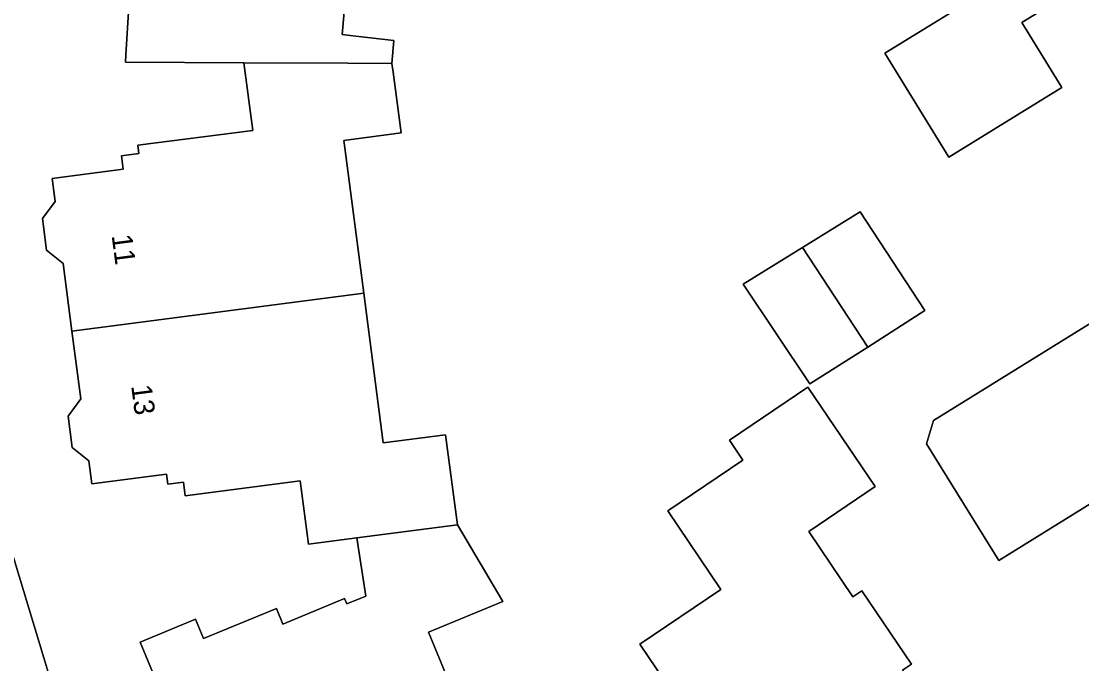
# Model space of a CAD drawing. Extents: x 161347 to 161881, y 382161 to 382804.
# Drawn here: x 161432 to 161483.7, y 382556 to 382587.4 of the extents above; entities that cross this region are included whole.
import ezdxf

# ---------------------------------------------------------------- set-up
doc = ezdxf.new("R2010")
doc.units = 0
for name, color, linetype in [('IMGEO_Erf', 7, 'Continuous'), ('IMGEO_Pand', 7, 'Continuous'), ('IMGEO_Pand_nummerreeks', 7, 'Continuous'), ('IMGEO_Voetpad_open', 7, 'Continuous')]:
    doc.layers.add(name, color=color, linetype=linetype)

msp = doc.modelspace()

# ---------------------------------------------------------------- linework, layer by layer
at = {"layer": 'IMGEO_Erf'}
for points in [[(161428.735, 382591.734), (161428.36, 382584.865), (161428.803, 382579.556), (161430.088, 382568.58), (161430.881, 382563.561), (161434.555, 382551.436), (161439.58, 382538.533), (161443.443, 382529.747), (161448.144, 382527.905), (161467.26, 382540.62), (161483.051, 382550.779), (161500.558, 382562.342), (161504.018, 382564.655), (161506.699, 382576.294), (161505.762, 382577.804), (161500, 382587.3), (161487.262, 382608.293)], [(161447.912, 382589.83), (161447.649, 382586.719), (161448.029, 382586.675), (161448.314, 382586.642), (161450.169, 382586.428), (161450.074, 382585.304), (161450.128, 382584.886), (161450.515, 382581.914), (161447.729, 382581.551), (161447.776, 382581.189), (161448.699, 382574.09), (161449.649, 382566.782), (161452.691, 382567.177), (161453.263, 382562.773), (161455.485, 382559.033), (161451.855, 382557.536), (161453.318, 382553.988)], [(161482.684, 382588.481), (161480.801, 382587.299), (161482.758, 382584.127), (161477.247, 382580.726), (161474.113, 382585.805), (161479.624, 382589.206)], [(161441.131, 382548.96), (161437.791, 382557.057), (161440.49, 382558.17), (161440.88, 382557.227), (161444.444, 382558.697), (161444.756, 382557.938), (161447.761, 382559.177), (161447.868, 382558.919), (161448.792, 382559.303), (161448.364, 382562.14), (161446.003, 382561.834), (161445.601, 382564.928), (161439.988, 382564.199), (161439.902, 382564.858), (161439.138, 382564.759), (161439.073, 382565.26), (161435.429, 382564.786), (161435.284, 382565.898), (161434.474, 382566.559), (161434.276, 382568.086), (161434.891, 382568.931), (161434.46, 382572.238), (161434.03, 382575.545), (161433.222, 382576.187), (161433.02, 382577.744), (161433.637, 382578.57), (161433.491, 382579.69), (161436.966, 382580.142), (161436.881, 382580.795), (161437.721, 382580.904), (161437.669, 382581.309), (161443.282, 382582.039), (161442.854, 382585.342), (161437.068, 382585.372), (161437.089, 382585.703), (161437.241, 382588.078)], [(161485.507, 382564.659), (161479.683, 382561.044), (161476.155, 382566.734), (161476.487, 382567.868), (161487.731, 382574.846)]]:
    msp.add_lwpolyline(points, dxfattribs=at)
for points in [[(161472.92, 382578.057), (161476.073, 382573.238), (161473.284, 382571.46), (161470.462, 382569.661), (161467.213, 382574.536), (161470.104, 382576.32)], [(161467.189, 382565.94), (161466.532, 382566.914), (161470.367, 382569.502), (161473.65, 382564.654), (161470.407, 382562.457), (161472.555, 382559.27), (161472.99, 382559.563), (161475.411, 382555.974), (161474.974, 382555.682), (161477.18, 382552.411), (161476.114, 382551.689), (161476.165, 382551.018), (161474.478, 382549.871), (161473.864, 382550.165), (161472.294, 382549.101), (161472.347, 382548.423), (161470.657, 382547.282), (161470.053, 382547.583), (161468.983, 382546.858), (161462.164, 382556.962), (161466.117, 382559.63), (161463.526, 382563.468)]]:
    msp.add_lwpolyline(points, close=True, dxfattribs=at)
at = {"layer": 'IMGEO_Pand'}
for points in [[(161446.135, 382594.214), (161433.704, 382595.272), (161433.628, 382594.381), (161432.822, 382594.003), (161432.685, 382592.387), (161433.399, 382591.89), (161433.105, 382588.429), (161437.241, 382588.078), (161437.089, 382585.703), (161437.068, 382585.372), (161442.854, 382585.342), (161447.913, 382585.315), (161450.074, 382585.304), (161450.169, 382586.428), (161448.314, 382586.642), (161448.029, 382586.675), (161447.649, 382586.719), (161447.912, 382589.83), (161445.778, 382590.012)], [(161480.801, 382587.299), (161482.684, 382588.481), (161481.5, 382590.364), (161479.624, 382589.206), (161474.113, 382585.805), (161477.247, 382580.726), (161482.758, 382584.127)], [(161450.074, 382585.304), (161447.913, 382585.315), (161442.854, 382585.342), (161443.282, 382582.039), (161437.669, 382581.309), (161437.721, 382580.904), (161436.881, 382580.795), (161436.966, 382580.142), (161433.491, 382579.69), (161433.637, 382578.57), (161433.02, 382577.744), (161433.222, 382576.187), (161434.03, 382575.545), (161434.46, 382572.238), (161448.699, 382574.09), (161447.776, 382581.189), (161447.729, 382581.551), (161450.515, 382581.914), (161450.128, 382584.886)], [(161473.284, 382571.46), (161476.073, 382573.238), (161472.92, 382578.057), (161470.104, 382576.32)], [(161467.213, 382574.536), (161470.462, 382569.661), (161473.284, 382571.46), (161470.104, 382576.32)], [(161494.974, 382570.961), (161495.416, 382572.9), (161487.731, 382574.846), (161476.487, 382567.868), (161476.155, 382566.734), (161479.683, 382561.044), (161485.507, 382564.659), (161488.032, 382560.639), (161497.516, 382566.916)], [(161448.699, 382574.09), (161434.46, 382572.238), (161434.891, 382568.931), (161434.276, 382568.086), (161434.474, 382566.559), (161435.284, 382565.898), (161435.429, 382564.786), (161439.073, 382565.26), (161439.138, 382564.759), (161439.902, 382564.858), (161439.988, 382564.199), (161445.601, 382564.928), (161446.003, 382561.834), (161448.364, 382562.14), (161453.263, 382562.773), (161452.691, 382567.177), (161449.649, 382566.782)], [(161472.99, 382559.563), (161472.555, 382559.27), (161470.407, 382562.457), (161473.65, 382564.654), (161470.367, 382569.502), (161466.532, 382566.914), (161467.189, 382565.94), (161463.526, 382563.468), (161466.117, 382559.63), (161462.164, 382556.962), (161468.983, 382546.858), (161470.053, 382547.583), (161470.657, 382547.282), (161472.347, 382548.423), (161472.294, 382549.101), (161473.864, 382550.165), (161474.478, 382549.871), (161476.165, 382551.018), (161476.114, 382551.689), (161477.18, 382552.411), (161474.974, 382555.682), (161475.411, 382555.974)], [(161453.318, 382553.988), (161451.855, 382557.536), (161455.485, 382559.033), (161453.263, 382562.773), (161448.364, 382562.14), (161448.792, 382559.303), (161447.868, 382558.919), (161447.761, 382559.177), (161444.756, 382557.938), (161444.444, 382558.697), (161440.88, 382557.227), (161440.49, 382558.17), (161437.791, 382557.057), (161441.131, 382548.96)]]:
    msp.add_lwpolyline(points, close=True, dxfattribs=at)
at = {"layer": 'IMGEO_Voetpad_open'}
msp.add_lwpolyline([(161427.781, 382563.149), (161428.638, 382563.35), (161430.585, 382555.568), (161429.794, 382555.37), (161430.022, 382554.586), (161431.634, 382549.918), (161434.209, 382543.084), (161437.877, 382534.716), (161441.122, 382528.078), (161443.443, 382529.747), (161439.58, 382538.533), (161434.555, 382551.436), (161430.881, 382563.561), (161430.088, 382568.58)], dxfattribs=at)

# ---------------------------------------------------------------- texts
at = {"layer": 'IMGEO_Pand_nummerreeks'}
for s, rotation, p in [('11', 277.4081, (161436.395, 382576.905)), ('13', 277.4087, (161437.348, 382569.566))]:
    msp.add_text(s, height=1, rotation=rotation, dxfattribs=at).set_placement(p)

doc.saveas('drawing.dxf')
